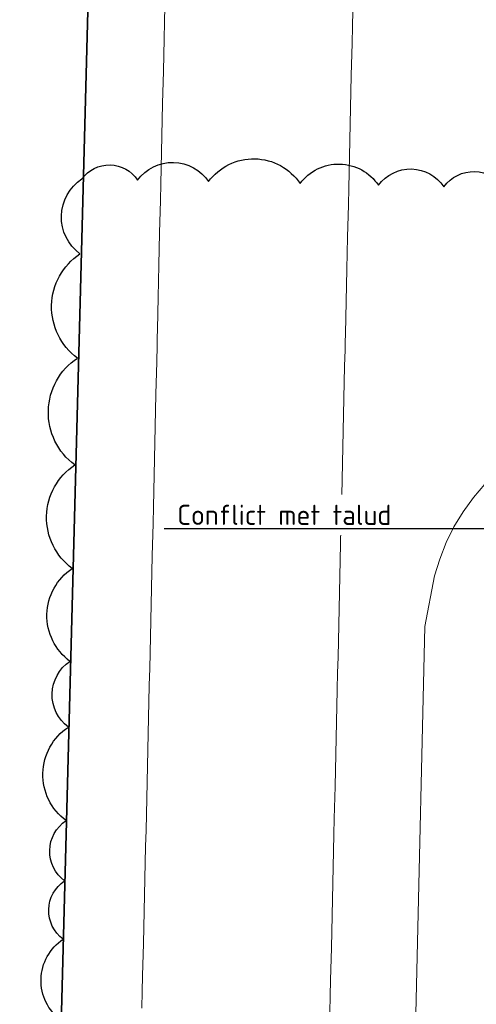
# Model space of a CAD drawing. Header units: metres. Extents: x 250001 to 257773, y 598992 to 609118.
# Tile 492 of 656: x 253819 to 253848, y 604602 to 604663. Entities that reach past the tile are written whole.
import ezdxf
from ezdxf import colors
from ezdxf.entities.mleader import LeaderData, LeaderLine
from ezdxf.math import Vec2, Vec3

# ---------------------------------------------------------------- set-up
doc = ezdxf.new("R2010")
doc.units = ezdxf.units.M
for name, color, linetype, lineweight in [('B-WE-GR-GRAS-GV', 252, 'Continuous', 13), ('B-WE-OG-WATER-GV', 252, 'Continuous', 18), ('B-WE-OG-WATER_SLOOT-GV', 252, 'Continuous', 18), ('X-XX-AL-AANKLEDING-T25', 7, 'Continuous', 25), ('X-XX-AL-REFERENTIE-G', 7, 'Continuous', 18)]:
    doc.layers.add(name, color=color, linetype=linetype, lineweight=lineweight)
doc.layers.add('HULPLIJN', color=220, linetype='Continuous', plot=False)
doc.layers.add('N-WE-KG-GRENS INMETING-G', color=240, linetype='FENCELINE1', lineweight=35, plot=False)
doc.styles.add('NLCS-ISO-ANNOTATIEF-T25', font='NLCS-ISO.ttf', dxfattribs={"height": 2.5})
doc.linetypes.add('FENCELINE1', pattern='A,6.35,-2.54,[133,ltypeshp.shx,S=2.54,R=0,X=-2.54,Y=0],-2.54,25.4', length=36.83)

# ---------------------------------------------------------------- blocks, each defined once
blk = doc.blocks.new('BS2021-132-Xref-BGT-GRIJS-20210617-aangepast')
at = {"layer": 'B-WE-GR-GRAS-GV', "flags": 128}
for points in [[(253840.048, 604663.56), (253840.026, 604662.584), (253840.003, 604661.56), (253839.957, 604659.561), (253839.911, 604657.561), (253839.865, 604655.562), (253839.82, 604653.562), (253839.797, 604652.587), (253839.774, 604651.563), (253839.728, 604649.563), (253839.683, 604647.564), (253839.637, 604645.564), (253839.591, 604643.565), (253839.58, 604643.067), (253839.569, 604642.589), (253839.546, 604641.565), (253839.5, 604639.566), (253839.454, 604637.566), (253839.409, 604635.567), (253839.363, 604633.567), (253839.341, 604632.592), (253839.317, 604631.568), (253839.271, 604629.568), (253839.226, 604627.569), (253839.18, 604625.569), (253839.134, 604623.57), (253839.112, 604622.595), (253839.089, 604621.571), (253839.088, 604621.526), (253839.043, 604619.571), (253838.997, 604617.572), (253838.952, 604615.572), (253838.906, 604613.573), (253838.884, 604612.598), (253838.86, 604611.573), (253838.815, 604609.574), (253838.769, 604607.574), (253838.723, 604605.575), (253838.677, 604603.575), (253838.655, 604602.6), (253838.632, 604601.576)], [(253843.487, 604581.072), (253844.502, 604625.467), (253845.111, 604628.592), (253845.427, 604629.636), (253845.829, 604630.651), (253846.313, 604631.629), (253846.877, 604632.563), (253847.515, 604633.448), (253848.225, 604634.277)], [(253848.225, 604634.277), (253847.515, 604633.448), (253846.877, 604632.563), (253846.313, 604631.629), (253845.829, 604630.651), (253845.427, 604629.636), (253845.111, 604628.592), (253844.502, 604625.467), (253843.487, 604581.072)]]:
    blk.add_lwpolyline(points, dxfattribs=at)
at = {"layer": 'B-WE-OG-WATER-GV', "flags": 128}
blk.add_lwpolyline([(253826.997, 604601.843), (253827.02, 604602.868), (253827.042, 604603.843), (253827.088, 604605.842), (253827.134, 604607.842), (253827.18, 604609.841), (253827.225, 604611.841), (253827.249, 604612.865), (253827.271, 604613.84), (253827.317, 604615.84), (253827.362, 604617.839), (253827.408, 604619.839), (253827.453, 604621.794), (253827.454, 604621.838), (253827.477, 604622.862), (253827.499, 604623.838), (253827.545, 604625.837), (253827.591, 604627.837), (253827.637, 604629.836), (253827.682, 604631.835), (253827.706, 604632.86), (253827.728, 604633.835), (253827.774, 604635.834), (253827.819, 604637.834), (253827.865, 604639.833), (253827.911, 604641.833), (253827.934, 604642.857), (253827.945, 604643.335), (253827.956, 604643.832), (253828.002, 604645.832), (253828.048, 604647.831), (253828.094, 604649.831), (253828.139, 604651.83), (253828.163, 604652.854), (253828.185, 604653.83), (253828.231, 604655.829), (253828.276, 604657.829), (253828.322, 604659.828), (253828.368, 604661.828), (253828.391, 604662.851), (253828.414, 604663.827)], dxfattribs=at)
at = {"layer": 'B-WE-OG-WATER_SLOOT-GV', "flags": 128}
for points in [[(253828.414, 604663.827), (253828.391, 604662.851), (253828.368, 604661.828), (253828.322, 604659.828), (253828.276, 604657.829), (253828.231, 604655.829), (253828.185, 604653.83), (253828.163, 604652.854), (253828.139, 604651.83), (253828.094, 604649.831), (253828.048, 604647.831), (253828.002, 604645.832), (253827.956, 604643.832), (253827.945, 604643.335), (253827.934, 604642.857), (253827.911, 604641.833), (253827.865, 604639.833), (253827.819, 604637.834), (253827.774, 604635.834), (253827.728, 604633.835), (253827.706, 604632.86), (253827.682, 604631.835), (253827.637, 604629.836), (253827.591, 604627.837), (253827.545, 604625.837), (253827.499, 604623.838), (253827.477, 604622.862), (253827.454, 604621.838), (253827.453, 604621.794), (253827.408, 604619.839), (253827.362, 604617.839), (253827.317, 604615.84), (253827.271, 604613.84), (253827.249, 604612.865), (253827.225, 604611.841), (253827.18, 604609.841), (253827.134, 604607.842), (253827.088, 604605.842), (253827.042, 604603.843), (253827.02, 604602.868), (253826.997, 604601.843)], [(253838.632, 604601.576), (253838.655, 604602.6), (253838.677, 604603.575), (253838.723, 604605.575), (253838.769, 604607.574), (253838.815, 604609.574), (253838.86, 604611.573), (253838.884, 604612.598), (253838.906, 604613.573), (253838.952, 604615.572), (253838.997, 604617.572), (253839.043, 604619.571), (253839.088, 604621.526), (253839.089, 604621.571), (253839.112, 604622.595), (253839.134, 604623.57), (253839.18, 604625.569), (253839.226, 604627.569), (253839.271, 604629.568), (253839.317, 604631.568), (253839.341, 604632.592), (253839.363, 604633.567), (253839.409, 604635.567), (253839.454, 604637.566), (253839.5, 604639.566), (253839.546, 604641.565), (253839.569, 604642.589), (253839.58, 604643.067), (253839.591, 604643.565), (253839.637, 604645.564), (253839.683, 604647.564), (253839.728, 604649.563), (253839.774, 604651.563), (253839.797, 604652.587), (253839.82, 604653.562), (253839.865, 604655.562), (253839.911, 604657.561), (253839.957, 604659.561), (253840.003, 604661.56), (253840.026, 604662.584), (253840.048, 604663.56)]]:
    blk.add_lwpolyline(points, dxfattribs=at)

msp = doc.modelspace()

# ---------------------------------------------------------------- linework, layer by layer
at = {"layer": 'HULPLIJN', "flags": 128}
msp.add_lwpolyline([(253821.999, 604601.086, -0.520567), (253822.122, 604606.114, -0.520567), (253822.211, 604609.726, -0.520567), (253822.302, 604613.45, -0.520567), (253822.444, 604619.241, -0.520567), (253822.544, 604623.305, -0.520567), (253822.685, 604629.054, -0.520567), (253822.843, 604635.464, -0.520567), (253823.005, 604642.072, -0.520567), (253823.163, 604648.523, -0.520567), (253823.277, 604653.161, -0.520567), (253826.73, 604653.086, -0.520567), (253831.119, 604652.991, -0.520567), (253836.788, 604652.868, -0.520567), (253841.638, 604652.763, -0.520567), (253845.69, 604652.676, -0.520567), (253849.464, 604652.594, -0.520567)], format="xyb", dxfattribs=at)
at = {"layer": 'N-WE-KG-GRENS INMETING-G', "flags": 128}
msp.add_lwpolyline([(253824.324, 604689.421), (253894.017, 604688.057), (253890.383, 604502.338), (253819.43, 604503.662)], close=True, dxfattribs=at)

# ---------------------------------------------------------------- block references
at = {"layer": 'X-XX-AL-REFERENTIE-G'}
msp.add_blockref('BS2021-132-Xref-BGT-GRIJS-20210617-aangepast', (0, 0), dxfattribs=at)

# ---------------------------------------------------------------- next in the draw order: leaders
at = {"layer": 'X-XX-AL-AANKLEDING-T25', "color": 10}
ml = msp.add_multileader_mtext('Standard', dxfattribs=at)
ml.set_content('Conflict met talud', color=10, style='NLCS-ISO-ANNOTATIEF-T25')
ml.set_leader_properties(color=256, linetype='ByLayer', lineweight=-1)
ml.build(insert=Vec2(0, 0))
ml.multileader.update_dxf_attribs({"text_left_attachment_type": 5, "text_right_attachment_type": 5, "dogleg_length": 2.5, "arrow_head_size": 1.25, "scale": 0.5})
ctx = ml.context
ctx.base_point, ctx.scale, ctx.char_height, ctx.arrow_head_size, ctx.landing_gap_size, ctx.plane_origin = Vec3(253828.725, 604631.497), 0.5, 1.25, 1.25, 0.45, Vec3(253854.852, 604631.497)
ctx.left_attachment, ctx.right_attachment = 5, 5
notes = []
notes.append((ctx, [(0, (1, 1, 0), (253844.5, 604631.497), (-1, 0), 1.25, [(0, [(253854.852, 604631.497)], 0, [])])]))
ctx.mtext.insert, ctx.mtext.flow_direction = Vec3(253829.175, 604632.997), 5
ctx.mtext.has_bg_fill, ctx.mtext.bg_color, ctx.mtext.bg_scale_factor, ctx.mtext.bg_transparency, ctx.mtext.use_window_bg_color = 1, -1027028792, 1.5, 0, 1
for ctx, leaders in notes:
    for number, flags, end, landing, length, lines in leaders:
        leader = LeaderData()
        leader.index, (leader.has_last_leader_line, leader.has_dogleg_vector, leader.attachment_direction) = number, flags
        leader.last_leader_point, leader.dogleg_vector, leader.dogleg_length = Vec3(end), Vec3(landing), length
        for number, points, colour, breaks in lines:
            line = LeaderLine()
            line.index, line.vertices, line.color, line.breaks = number, Vec3.list(points), colors.encode_raw_color(colour), breaks
            leader.lines.append(line)
        ctx.leaders.append(leader)

doc.saveas('drawing.dxf')
